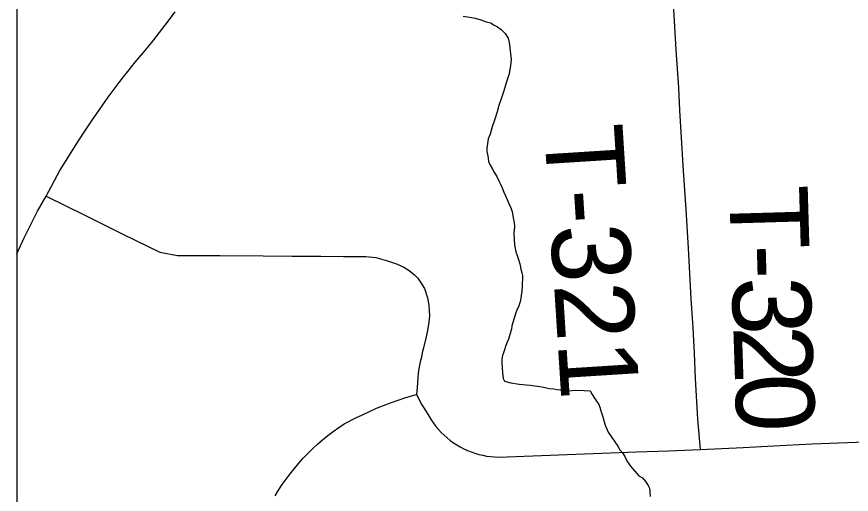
# Model space of a CAD drawing. Extents: x 103424 to 290657, y 38711 to 110967.
# Drawn here: x 214246.3526 to 214246.6547, y 40209.66 to 40209.8329 of the extents above; entities that cross this region are included whole.
import ezdxf

# ---------------------------------------------------------------- set-up
doc = ezdxf.new("R2010")
doc.units = 0
for name, color, linetype in [('GM_X_Corporation', 7, 'Continuous'), ('GM_X_Minor_River', 7, 'Continuous'), ('GM_X_Township_Road', 7, 'Continuous'), ('GM_X_Township_Road_Text', 7, 'Continuous')]:
    doc.layers.add(name, color=color, linetype=linetype)

msp = doc.modelspace()

# ---------------------------------------------------------------- linework, layer by layer
at = {"layer": 'GM_X_Corporation'}
msp.add_lwpolyline([(214246.35258, 40213.74302), (214246.35258, 40208.30125), (214253.15258, 40208.30125), (214253.15258, 40215.10125), (214247.88425, 40215.10125), (214247.88593, 40214.68485), (214247.88621, 40214.66416), (214247.8863, 40214.63438), (214247.88525, 40214.01696), (214247.88494, 40213.98106), (214247.88095, 40213.75762), (214247.63273, 40213.75746), (214247.49304, 40213.75527), (214246.50862, 40213.74676)], close=True, dxfattribs=at)
msp.add_lwpolyline([(214246.35258, 40211.331), (214246.35258, 40208.71735), (214246.84831, 40208.72975), (214247.62572, 40208.74919), (214247.90638, 40208.75597), (214247.90393, 40209.01563), (214247.89938, 40209.49789), (214247.89379, 40210.06917), (214247.88879, 40210.60782), (214247.88541, 40210.97189)], dxfattribs=at)
at = {"layer": 'GM_X_Minor_River'}
for points in [[(214246.51418, 40209.83299), (214246.51646, 40209.83265), (214246.51856, 40209.8323), (214246.52066, 40209.83177), (214246.52257, 40209.83104), (214246.52428, 40209.83069), (214246.52524, 40209.82994), (214246.52659, 40209.8292), (214246.52793, 40209.82828), (214246.52947, 40209.82678), (214246.53045, 40209.82509), (214246.53086, 40209.82357), (214246.53108, 40209.82167), (214246.53131, 40209.8194), (214246.53153, 40209.81731), (214246.53138, 40209.81521), (214246.53086, 40209.81216), (214246.52977, 40209.80891), (214246.52887, 40209.80605), (214246.52797, 40209.80318), (214246.52706, 40209.80069), (214246.52653, 40209.7984), (214246.52563, 40209.79573), (214246.52472, 40209.79305), (214246.52401, 40209.79038), (214246.52328, 40209.78865), (214246.52277, 40209.78522), (214246.52279, 40209.78408), (214246.52299, 40209.78295), (214246.5232, 40209.78181), (214246.52342, 40209.78048), (214246.52401, 40209.77916), (214246.52479, 40209.77765), (214246.52557, 40209.77633), (214246.52636, 40209.77502), (214246.52714, 40209.77351), (214246.52773, 40209.77219), (214246.52833, 40209.77087), (214246.52892, 40209.76935), (214246.52951, 40209.76803), (214246.5301, 40209.76671), (214246.5307, 40209.7652), (214246.53129, 40209.76388), (214246.53189, 40209.76237), (214246.5323, 40209.76009), (214246.53271, 40209.75839), (214246.53274, 40209.75687), (214246.53259, 40209.75439), (214246.53262, 40209.75249), (214246.53285, 40209.75022), (214246.53306, 40209.74908), (214246.53327, 40209.74775), (214246.53367, 40209.74681), (214246.53407, 40209.74529), (214246.53467, 40209.7434), (214246.53508, 40209.74151), (214246.53549, 40209.74018), (214246.53569, 40209.73924), (214246.53572, 40209.73772), (214246.53555, 40209.73657), (214246.53557, 40209.73524), (214246.53541, 40209.73353), (214246.53524, 40209.732), (214246.53507, 40209.73086), (214246.53472, 40209.72933), (214246.53436, 40209.72819), (214246.53363, 40209.72665), (214246.53326, 40209.7257), (214246.53182, 40209.72092), (214246.53165, 40209.71978), (214246.53111, 40209.71787), (214246.53057, 40209.71615), (214246.53003, 40209.71481), (214246.52948, 40209.71347), (214246.52912, 40209.71232), (214246.52876, 40209.71117), (214246.52839, 40209.71022), (214246.52823, 40209.70888), (214246.52825, 40209.70755), (214246.52828, 40209.70584), (214246.5285, 40209.70394), (214246.52872, 40209.70186), (214246.52912, 40209.70091), (214246.53141, 40209.70038)], [(214246.53141, 40209.70038), (214246.53446, 40209.69986), (214246.53845, 40209.69955), (214246.54283, 40209.69886), (214246.54531, 40209.69833), (214246.54702, 40209.69817), (214246.54816, 40209.69799), (214246.5493, 40209.69782), (214246.55044, 40209.69765), (214246.55216, 40209.69749), (214246.555, 40209.69773), (214246.55804, 40209.69759), (214246.56013, 40209.69743), (214246.56092, 40209.69611), (214246.5617, 40209.6948), (214246.56248, 40209.69367), (214246.56326, 40209.69254), (214246.56365, 40209.6916), (214246.56405, 40209.69027), (214246.56465, 40209.68838), (214246.56566, 40209.68497), (214246.56665, 40209.68252), (214246.57016, 40209.67744), (214246.57094, 40209.67613), (214246.57191, 40209.675), (214246.57269, 40209.67368), (214246.57347, 40209.67217), (214246.57464, 40209.67029), (214246.57638, 40209.66842), (214246.57774, 40209.66673), (214246.57908, 40209.66599), (214246.58025, 40209.66468), (214246.58122, 40209.66318), (214246.58162, 40209.66223), (214246.58183, 40209.66091), (214246.58186, 40209.65919)]]:
    msp.add_lwpolyline(points, dxfattribs=at)
at = {"layer": 'GM_X_Township_Road'}
for points in [[(214246.6001, 40209.67623), (214246.59917, 40209.68725), (214246.59834, 40209.70193), (214246.59793, 40209.71109), (214246.59752, 40209.72026), (214246.59674, 40209.7308), (214246.59625, 40209.73996), (214246.59576, 40209.74913), (214246.59488, 40209.76308), (214246.59398, 40209.77705), (214246.59308, 40209.79102), (214246.59267, 40209.79907), (214246.59226, 40209.80712), (214246.59132, 40209.82082), (214246.59074, 40209.83135), (214246.59028, 40209.83957)], [(214246.35258, 40209.74689), (214246.3531, 40209.74814), (214246.35526, 40209.75286), (214246.36013, 40209.76251), (214246.36326, 40209.76793), (214246.36821, 40209.77722), (214246.3711, 40209.78172), (214246.37388, 40209.78622), (214246.37672, 40209.79067), (214246.37964, 40209.79507), (214246.38265, 40209.79942), (214246.38573, 40209.80372), (214246.38971, 40209.80906), (214246.39125, 40209.81106), (214246.39282, 40209.81304), (214246.3955, 40209.81635), (214246.39834, 40209.81981), (214246.40135, 40209.82344), (214246.40429, 40209.82713), (214246.40718, 40209.83085), (214246.41, 40209.83462)], [(214246.36326, 40209.76793), (214246.37719, 40209.76105), (214246.39082, 40209.75432), (214246.40445, 40209.74759), (214246.41075, 40209.74649), (214246.42629, 40209.74639), (214246.44182, 40209.74629), (214246.45226, 40209.74623), (214246.46271, 40209.74616), (214246.47086, 40209.74611), (214246.47903, 40209.74605), (214246.48261, 40209.7457), (214246.48677, 40209.74454), (214246.49002, 40209.74343), (214246.4927, 40209.74222), (214246.49464, 40209.74101), (214246.49654, 40209.73939), (214246.49782, 40209.7382), (214246.49877, 40209.73675), (214246.50016, 40209.73446), (214246.50133, 40209.73114), (214246.50175, 40209.72849), (214246.50192, 40209.72653), (214246.50196, 40209.72463), (214246.50181, 40209.72225), (214246.50133, 40209.71931), (214246.50071, 40209.71647), (214246.49987, 40209.713), (214246.49939, 40209.71124), (214246.49907, 40209.70967), (214246.49863, 40209.70795), (214246.49823, 40209.70615), (214246.4979, 40209.70382), (214246.49775, 40209.70221), (214246.49756, 40209.6987), (214246.49736, 40209.69609), (214246.49925, 40209.69244), (214246.50083, 40209.68994), (214246.50195, 40209.68818), (214246.50268, 40209.68694), (214246.50351, 40209.68574), (214246.50436, 40209.68458), (214246.50531, 40209.68347), (214246.50628, 40209.6824), (214246.50732, 40209.68139), (214246.50839, 40209.68042), (214246.50952, 40209.67951), (214246.51068, 40209.67866), (214246.51192, 40209.67787), (214246.51315, 40209.67713), (214246.51445, 40209.67646), (214246.51575, 40209.67586), (214246.5171, 40209.67532), (214246.51847, 40209.67484), (214246.51985, 40209.67444), (214246.52127, 40209.67411), (214246.52269, 40209.67384), (214246.52413, 40209.67364), (214246.52558, 40209.67353), (214246.52703, 40209.67347), (214246.54255, 40209.67406), (214246.55807, 40209.67465), (214246.56753, 40209.67501), (214246.57699, 40209.67536), (214246.58854, 40209.67579), (214246.6001, 40209.67623), (214246.61562, 40209.67699), (214246.63113, 40209.67776), (214246.6406, 40209.67822), (214246.65007, 40209.67869), (214246.66306, 40209.67911)], [(214246.44612, 40209.65942), (214246.4474, 40209.66149), (214246.44873, 40209.66353), (214246.45013, 40209.66552), (214246.45157, 40209.66747), (214246.45309, 40209.66937), (214246.45466, 40209.67122), (214246.45629, 40209.67303), (214246.45797, 40209.67478), (214246.4597, 40209.67648), (214246.46151, 40209.67813), (214246.46333, 40209.67972), (214246.46523, 40209.68125), (214246.46715, 40209.68272), (214246.46914, 40209.68414), (214246.47115, 40209.68549), (214246.47538, 40209.68771), (214246.47773, 40209.68881), (214246.48286, 40209.69115), (214246.48794, 40209.69314), (214246.4935, 40209.69509), (214246.49736, 40209.69609)]]:
    msp.add_lwpolyline(points, dxfattribs=at)

# ---------------------------------------------------------------- texts
at = {"layer": 'GM_X_Township_Road_Text'}
for s, height, rotation, p in [('T-321', 0.028409, 273.6466, (214246.54347, 40209.79288)), ('T', 0.02841, 271.6673, (214246.6105, 40209.77136)), ('-', 0.02841, 271.6811, (214246.61112, 40209.75011)), ('3', 0.02841, 271.7117, (214246.61146, 40209.73843)), ('2', 0.02841, 271.8425, (214246.61198, 40209.72087)), ('0', 0.02841, 272.201, (214246.61255, 40209.70318))]:
    msp.add_text(s, height=height, rotation=rotation, dxfattribs=at).set_placement(p)

doc.saveas('drawing.dxf')
